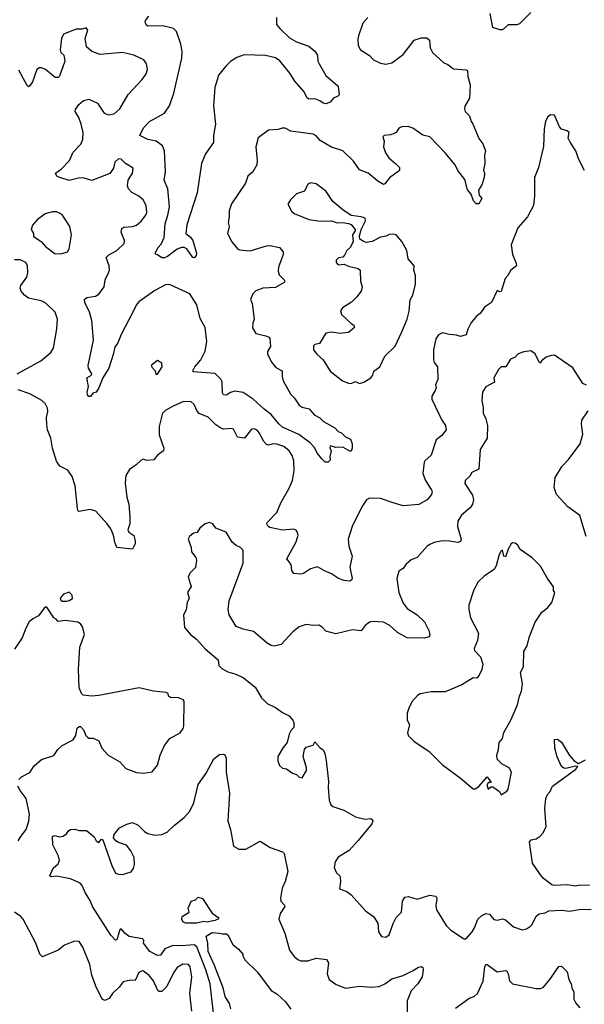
# Model space of a CAD drawing. Extents: x 2056909 to 2160450, y 827444 to 1016825.
# Tile 432 of 501: x 2097512 to 2101537, y 993658 to 1000680. Entities that reach past the tile are written whole.
import ezdxf

# ---------------------------------------------------------------- set-up
doc = ezdxf.new("R2010")
doc.units = 0

msp = doc.modelspace()

# ---------------------------------------------------------------- linework, layer by layer
at = {"layer": '0CON10XD'}
for points in [[(2099993.3, 1000695), (2099958.6, 1000655), (2099927.1, 1000565), (2099921.7, 1000541.7), (2099924.2, 1000495), (2099941.2, 1000465), (2100005, 1000423.8), (2100034.5, 1000394.5), (2100085, 1000370.8), (2100122.7, 1000362.7), (2100165, 1000373.1), (2100245, 1000432.5), (2100325, 1000534), (2100375, 1000551.2), (2100415, 1000550), (2100433.8, 1000535), (2100438.8, 1000478.8), (2100455.9, 1000445.9), (2100535, 1000372.5), (2100565, 1000360), (2100605, 1000330), (2100695, 1000322.5), (2100705, 1000316.7), (2100706.2, 1000275), (2100724.2, 1000215), (2100718.8, 1000121.2), (2100685, 1000062.5), (2100682, 1000045), (2100688.8, 1000025), (2100718.8, 999995), (2100730.8, 999955), (2100743, 999937), (2100785, 999833.3), (2100814, 999795), (2100833.3, 999745), (2100826.7, 999715), (2100828, 999655), (2100818.8, 999608.8), (2100826, 999585), (2100822.5, 999555), (2100807.3, 999502.7), (2100783.8, 999465), (2100788.3, 999428.3), (2100807.5, 999405), (2100785, 999367.5), (2100765, 999367.5), (2100747.7, 999387.7), (2100730, 999435), (2100705, 999466.2), (2100685, 999540.6), (2100635.4, 999605.4), (2100615.5, 999645), (2100545, 999730.8), (2100436.9, 999845), (2100386.1, 999856.1), (2100315, 999905.5), (2100282.1, 999917.9), (2100235, 999917.1), (2100215, 999905.8), (2100195, 999876.7), (2100181.2, 999868.8), (2100155, 999859.2), (2100110, 999855), (2100100, 999845), (2100110, 999815), (2100106.4, 999773.6), (2100119.7, 999729.7), (2100144, 999695), (2100193.3, 999653.3), (2100220, 999625), (2100220, 999605), (2100148.3, 999551.7), (2100115, 999508.8), (2100105, 999506), (2100065, 999529.4), (2099995, 999586.7), (2099935, 999609.2), (2099892, 999672), (2099814.6, 999744.6), (2099735, 999770.9), (2099655, 999818.1), (2099625, 999851.4), (2099605, 999863.1), (2099445, 999885.8), (2099405, 999907.1), (2099383.2, 999906.8), (2099355, 999896), (2099285, 999893.3), (2099211.7, 999838.3), (2099196.1, 999773.9), (2099205.6, 999675), (2099201.4, 999645), (2099174.3, 999595.7), (2099138.8, 999565), (2099121.2, 999515), (2099022.1, 999367.9), (2099006.1, 999316.1), (2099005.8, 999274.2), (2098997.5, 999235), (2099005.8, 999205), (2098994, 999155), (2099024, 999095), (2099065, 999046.2), (2099078, 999038), (2099155, 999032.1), (2099271.8, 999068.2), (2099295, 999070), (2099363.3, 999055), (2099391.2, 999025), (2099391.2, 999005), (2099355.8, 998915), (2099354.1, 998885.9), (2099361.3, 998861.3), (2099396.2, 998825), (2099401.2, 998815), (2099398, 998805), (2099335, 998771.1), (2099245, 998764.4), (2099195, 998746), (2099173.8, 998725), (2099156.7, 998685), (2099170, 998655), (2099183.8, 998545), (2099174.2, 998515), (2099172.6, 998482.6), (2099195, 998442), (2099267.5, 998425), (2099287.1, 998417.1), (2099296, 998406), (2099299.4, 998350.6), (2099279.2, 998315), (2099277.5, 998295), (2099308.1, 998235), (2099338.7, 998198.7), (2099383.8, 998175), (2099382, 998135), (2099390.8, 998105), (2099445, 998008), (2099471.1, 997981.1), (2099505, 997930.8), (2099525, 997916.9), (2099575.4, 997905.4), (2099611.1, 997861.1), (2099650.9, 997840.9), (2099676.7, 997815), (2099758.7, 997768.7), (2099783.2, 997743.2), (2099805, 997733.8), (2099835, 997706), (2099869.3, 997689.3), (2099882, 997655), (2099881.4, 997625), (2099875.8, 997604.2), (2099865, 997602.5), (2099815, 997631.2), (2099765, 997630), (2099725, 997640), (2099723.6, 997626.4), (2099732, 997605), (2099722.5, 997565), (2099725, 997540), (2099710, 997525), (2099690, 997525), (2099665, 997547.5), (2099635, 997586.7), (2099611.9, 997631.9), (2099582.7, 997662.7), (2099501.7, 997721.7), (2099385.5, 997775), (2099358.3, 997798.3), (2099304, 997864), (2099255, 997902.7), (2099175, 997972.9), (2099105, 998021.1), (2099045, 998031.1), (2099015, 998022.2), (2098985, 998002.9), (2098965, 998004), (2098958.6, 998018.6), (2098955, 998096.7), (2098945, 998116.7), (2098906.2, 998156.2), (2098748.3, 998168.3), (2098746, 998175), (2098760, 998205), (2098802.2, 998255), (2098833.1, 998316.9), (2098846, 998385), (2098834.6, 998485), (2098799.2, 998549.3), (2098775, 998646), (2098725, 998724.2), (2098585, 998790), (2098555, 998791.2), (2098475, 998749.2), (2098361.4, 998668.6), (2098341.9, 998645), (2098320.9, 998599.1), (2098235, 998436.2), (2098210.6, 998375), (2098188.9, 998345), (2098178.6, 998291.4), (2098146.5, 998195), (2098103.8, 998125), (2098075.7, 998054.3), (2098055.7, 998024.3), (2098034, 998016), (2098016.1, 997993.9), (2098005, 997993.3), (2097995.9, 998005.9), (2097993.5, 998025), (2098003.1, 998065), (2097990.8, 998125), (2098024, 998145), (2098026.7, 998155), (2098002, 998195), (2097999.2, 998215), (2098036.9, 998395), (2098025.5, 998535), (2098008.5, 998595), (2097976.2, 998663.8), (2097973.8, 998685), (2097990, 998700), (2098052.2, 998707.8), (2098076.2, 998723.8), (2098113.6, 998775), (2098122.1, 998825), (2098145.9, 998874.1), (2098151.5, 998895), (2098149.2, 998925), (2098127.1, 998985), (2098146.3, 999003.7), (2098205, 999034.4), (2098257.1, 999085), (2098259.4, 999105), (2098235.5, 999165), (2098239.3, 999190.7), (2098255, 999201.1), (2098315, 999204.4), (2098345.4, 999214.6), (2098377.4, 999242.6), (2098410, 999285), (2098418.1, 999305), (2098412.9, 999355), (2098390.8, 999395), (2098362.2, 999422.2), (2098309.2, 999449.2), (2098287.1, 999475), (2098279.2, 999495), (2098285.8, 999535), (2098316, 999585), (2098320.7, 999620.7), (2098265, 999653.8), (2098235.2, 999685.2), (2098215, 999687.8), (2098189.7, 999665), (2098179.5, 999620.5), (2098155, 999583.8), (2098025, 999534.3), (2097965, 999551.9), (2097929.7, 999550.3), (2097865, 999534.4), (2097797.5, 999555), (2097776.7, 999565), (2097766.7, 999585), (2097806.4, 999613.6), (2097867.1, 999675), (2097892.5, 999735), (2097946.4, 999793.6), (2097962.9, 999825), (2097963.3, 999875), (2097950.6, 999935), (2097932.6, 999982.6), (2097907.5, 1000025), (2097910, 1000040), (2097934.4, 1000075.6), (2097967.3, 1000102.7), (2098005, 1000113.3), (2098065.9, 1000085.9), (2098115, 1000012.5), (2098145, 1000001.2), (2098185, 1000008), (2098225, 1000044), (2098285, 1000147.5), (2098385.4, 1000254.6), (2098412.5, 1000295), (2098422, 1000325), (2098416.2, 1000365), (2098396.7, 1000395), (2098326.4, 1000426.4), (2098245, 1000447.1), (2098085, 1000432.2), (2098025, 1000454.2), (2097987.7, 1000487.7), (2097978.8, 1000545), (2097985, 1000570), (2097996.7, 1000605), (2097985, 1000622.5), (2097955, 1000613.3), (2097915, 1000613.3), (2097825, 1000576.7), (2097809.2, 1000545), (2097800, 1000465), (2097805, 1000446.7), (2097826.8, 1000426.8), (2097834.2, 1000385), (2097795, 1000277.5), (2097785, 1000267.5), (2097765, 1000268.8), (2097695, 1000323.8), (2097667.3, 1000337.3), (2097652.5, 1000337.5), (2097633.8, 1000325), (2097603.9, 1000236.1), (2097585, 1000207.5), (2097575, 1000202.5), (2097565, 1000210), (2097505, 1000320)], [(2099342, 1000695), (2099342, 1000645), (2099367.3, 1000617.3), (2099435, 1000550.5), (2099485, 1000521.5), (2099572.5, 1000492.5), (2099615, 1000456.7), (2099635, 1000427.5), (2099638, 1000385), (2099645.7, 1000365.7), (2099695, 1000281.2), (2099781.2, 1000205), (2099790, 1000145), (2099780, 1000135), (2099749.7, 1000120.3), (2099725, 1000092), (2099695, 1000080.8), (2099675, 1000083.8), (2099651.3, 1000101.3), (2099615, 1000115.7), (2099572.3, 1000112.3), (2099558.8, 1000125), (2099540.8, 1000165), (2099472.4, 1000242.4), (2099437.8, 1000297.8), (2099366.7, 1000386.7), (2099335, 1000409.1), (2099265, 1000425.3), (2099111.3, 1000428.7), (2099059.7, 1000410.3), (2099015, 1000382.9), (2098981.2, 1000348.8), (2098930, 1000285), (2098922.2, 1000257.8), (2098903.7, 1000196.3), (2098893, 1000067), (2098906.5, 999935), (2098894.2, 999855), (2098893.1, 999805), (2098836.3, 999723.7), (2098806.9, 999655), (2098776.7, 999445), (2098703.2, 999216.8), (2098696.2, 999155), (2098729.4, 999129.4), (2098745.3, 999105.3), (2098772.5, 999015), (2098770.9, 998999.1), (2098755, 998982), (2098745, 998983.8), (2098704, 999045), (2098685, 999055.8), (2098665.9, 999055.9), (2098635, 999042.5), (2098565, 998991.8), (2098545, 998982.9), (2098525, 998982.5), (2098495, 999003.3), (2098482.5, 999005), (2098477.5, 999015), (2098500, 999055), (2098521.2, 999078.8), (2098542, 999128), (2098548, 999225), (2098568.6, 999285), (2098580.4, 999345), (2098567.8, 999475), (2098541.1, 999535), (2098550.9, 999595), (2098544, 999744), (2098529.6, 999779.6), (2098485, 999812.9), (2098425.6, 999825.6), (2098367.5, 999855), (2098395, 999908.8), (2098438, 999955), (2098545, 1000012.9), (2098580.5, 1000065), (2098611.5, 1000155), (2098666.7, 1000405), (2098670, 1000455), (2098660, 1000505), (2098629.6, 1000595), (2098607.4, 1000617.4), (2098533.1, 1000636.9), (2098425, 1000634.2), (2098413, 1000643), (2098406, 1000665), (2098407.5, 1000675), (2098431.9, 1000705)], [(2101155, 1000732.5), (2101075, 1000650), (2101055, 1000643.3), (2100995, 1000642.5), (2100955, 1000606.7), (2100935, 1000607.5), (2100884.4, 1000624.4), (2100866.2, 1000725)], [(2101538, 999605), (2101495, 999686.7), (2101475.6, 999745.6), (2101436.2, 999806.2), (2101422.5, 999835), (2101430, 999875), (2101415, 999887.5), (2101375, 999900), (2101360, 999915), (2101325, 1000000), (2101295, 1000002.5), (2101273.8, 999985), (2101260, 999955), (2101250, 999905), (2101246.2, 999775), (2101210, 999625), (2101182.5, 999555), (2101182.9, 999425), (2101176, 999355), (2101131.2, 999275), (2101064.2, 999195), (2101015.8, 999075), (2101024.4, 999005), (2101052, 998945), (2101053.8, 998925), (2101013.8, 998895), (2100993, 998857), (2100972, 998835), (2100945, 998742.5), (2100935, 998740), (2100915, 998750), (2100875.5, 998664.5), (2100825, 998630.8), (2100793.8, 998585), (2100767.5, 998565), (2100728.8, 998515), (2100706, 998474), (2100695, 998433.3), (2100655, 998420), (2100625, 998431.2), (2100574.1, 998434.1), (2100525, 998446.7), (2100497.6, 998432.4), (2100478, 998405), (2100460.8, 998325), (2100461.2, 998255), (2100466, 998236), (2100490, 998205), (2100492.5, 998115), (2100476.7, 998075), (2100480, 998055), (2100473.3, 998035), (2100450, 997995), (2100450, 997975), (2100522, 997825), (2100547.5, 997785), (2100551.4, 997755), (2100522, 997715), (2100480, 997685), (2100445.6, 997574.4), (2100400, 997535), (2100396, 997525), (2100385.8, 997445), (2100403.9, 997393.9), (2100448.6, 997325), (2100452.5, 997315), (2100448, 997295), (2100416.2, 997255), (2100358.1, 997221.9), (2100245, 997214), (2100175, 997234.3), (2100085, 997264.4), (2100005, 997268.6), (2099985, 997256.7), (2099950.8, 997205), (2099882.2, 997065), (2099854.4, 996975), (2099859.4, 996925), (2099882.5, 996855), (2099865.6, 996775), (2099882, 996695), (2099877, 996683), (2099865, 996676), (2099825, 996680), (2099785, 996694.4), (2099735, 996729.4), (2099685, 996749.2), (2099635, 996778.6), (2099585.5, 996764.5), (2099535, 996731.2), (2099515, 996726.7), (2099465, 996731.2), (2099453, 996753), (2099446.2, 996795), (2099416.7, 996835), (2099483, 996957), (2099496, 997005), (2099491.7, 997021.7), (2099485, 997036.7), (2099466.1, 997046.1), (2099385, 997038.6), (2099340.3, 997050.3), (2099295, 997058), (2099283.8, 997065), (2099274, 997085), (2099276.2, 997095), (2099344.2, 997165), (2099373.3, 997235), (2099431.4, 997335), (2099457.2, 997392.8), (2099468.2, 997465), (2099465.5, 997534.5), (2099455, 997571.2), (2099433.1, 997605), (2099395, 997636.4), (2099345, 997652.5), (2099315.4, 997654.6), (2099285, 997646.5), (2099270.5, 997650.5), (2099252, 997672), (2099220, 997735), (2099205, 997752.9), (2099185, 997763.1), (2099165, 997760), (2099115, 997696), (2099065, 997702), (2099035, 997760), (2099024.2, 997764.2), (2098965, 997760.5), (2098945, 997766.4), (2098909.8, 997789.8), (2098855, 997844.4), (2098792, 997872), (2098777.3, 997887.3), (2098755.5, 997935.5), (2098735, 997953.8), (2098715, 997958), (2098675, 997953.8), (2098605, 997924), (2098553.9, 997896.1), (2098530, 997875), (2098505, 997780), (2098505, 997720), (2098540, 997625), (2098537.5, 997605), (2098494.3, 997575.7), (2098467.7, 997542.3), (2098417, 997537), (2098395, 997546.7), (2098375, 997536.7), (2098342.5, 997505), (2098295, 997473.3), (2098269.5, 997430.5), (2098262.5, 997375), (2098275.8, 997275), (2098290, 997225), (2098297.3, 997132.7), (2098295.8, 997085), (2098282, 997042), (2098290, 997025), (2098325, 997001.1), (2098336, 996964), (2098335, 996941.2), (2098315, 996903.3), (2098205, 996916.7), (2098188.9, 996955), (2098181.4, 997005), (2098160.2, 997050.2), (2098135.5, 997085.5), (2098053.8, 997175), (2098015, 997187.1), (2097933.9, 997173.9), (2097925, 997180), (2097923.3, 997195), (2097907.5, 997355), (2097885, 997422.5), (2097855, 997466.7), (2097797.5, 997495), (2097775, 997532.5), (2097744.3, 997625), (2097732.9, 997695), (2097710.8, 997755), (2097704.2, 997794.2), (2097702.3, 997842.3), (2097712, 997885), (2097709.5, 997909.5), (2097692.3, 997942.3), (2097670, 997965), (2097585, 998012.5), (2097500.9, 998040.9)], [(2099935, 998086.2), (2099965, 998094), (2100015, 998126.7), (2100028.8, 998145), (2100035.9, 998174.1), (2100078.8, 998205), (2100115, 998280), (2100188.8, 998351.2), (2100236.6, 998453.4), (2100273.8, 998545), (2100287.7, 998602.3), (2100295, 998682.5), (2100315.6, 998715), (2100333.1, 998795), (2100332.5, 998855), (2100322, 998895), (2100324, 998925), (2100280.8, 998975), (2100272, 999035), (2100237.3, 999097.3), (2100196.7, 999145), (2100175, 999151.2), (2100145, 999148), (2100125, 999136.7), (2100085, 999129.2), (2100025, 999099.2), (2099985, 999092), (2099967.5, 999095), (2099937.5, 999115), (2099933.3, 999135), (2099946.2, 999185), (2099976.2, 999245), (2099973.6, 999263.6), (2099945, 999274), (2099873.8, 999283.8), (2099815, 999323.3), (2099745, 999382.5), (2099696.2, 999455), (2099673.3, 999475), (2099625, 999508.8), (2099585, 999516.2), (2099565, 999507.5), (2099543, 999457), (2099485, 999437.5), (2099442.5, 999395), (2099422.5, 999365), (2099450, 999315), (2099467.7, 999297.7), (2099574.2, 999254.2), (2099655, 999244.2), (2099735, 999246.7), (2099775, 999232.5), (2099815, 999233.8), (2099855, 999226.7), (2099875, 999220), (2099902.5, 999185), (2099902.5, 999175), (2099883.8, 999145), (2099890, 999095), (2099868.8, 999055), (2099843.3, 999035), (2099828.3, 999001.7), (2099815, 998987.5), (2099785, 998982.5), (2099767.5, 998965), (2099768.3, 998948.3), (2099783, 998933), (2099825, 998936.7), (2099855, 998922.5), (2099925, 998906.2), (2099938, 998895), (2099941.4, 998815), (2099952.5, 998775), (2099945.8, 998745), (2099916.4, 998703.6), (2099877.5, 998665), (2099814.2, 998625.8), (2099800, 998605), (2099805, 998577.5), (2099874.3, 998514.3), (2099895, 998501.2), (2099899.2, 998485), (2099855, 998450), (2099795, 998442.2), (2099735, 998451.1), (2099693.8, 998445), (2099648.9, 998371.1), (2099616.2, 998363.8), (2099607.5, 998355), (2099606.2, 998325), (2099630, 998295), (2099676, 998255), (2099725, 998174), (2099814.2, 998104.2), (2099857, 998087), (2099875, 998086.7), (2099905, 998100), (2099935, 998086.2)], [(2097765, 999011.2), (2097815, 999013.3), (2097852.5, 999025), (2097864.1, 999045.9), (2097882, 999145), (2097870, 999205), (2097816.2, 999285), (2097795, 999301.2), (2097775, 999308.8), (2097745, 999308.8), (2097694.1, 999295.9), (2097635, 999252.5), (2097602.5, 999215), (2097592.5, 999185), (2097610, 999155), (2097610, 999135), (2097665, 999097.5), (2097695, 999063.3), (2097765, 999011.2)], [(2097493.3, 998155), (2097663.2, 998246.8), (2097734.4, 998305.6), (2097753.2, 998336.8), (2097775.8, 998475), (2097780, 998545), (2097764, 998595), (2097697.4, 998657.4), (2097665, 998675.8), (2097575, 998694), (2097546.2, 998715), (2097522, 998745), (2097515.8, 998765), (2097519.2, 998785), (2097562, 998845), (2097570, 998875), (2097568.3, 998928.3), (2097555, 998947.5), (2097515, 998967.5), (2097475, 998966.7)], [(2101553.6, 998073.6), (2101527.5, 998085), (2101455, 998197.5), (2101325, 998286.7), (2101303.6, 998286.4), (2101265, 998273.3), (2101232.3, 998247.7), (2101225, 998230), (2101215, 998237.5), (2101186.4, 998296.4), (2101155, 998317.5), (2101105, 998312.5), (2101065, 998296.7), (2101045, 998273.3), (2101011.7, 998258.3), (2100976.7, 998205), (2100945, 998203.8), (2100925, 998186.2), (2100892.5, 998125), (2100898, 998095), (2100835, 998061.4), (2100811.1, 998025), (2100805.5, 997965), (2100816.9, 997915), (2100815.7, 997875), (2100834.6, 997834.6), (2100846.5, 997785), (2100844.4, 997695), (2100794.3, 997615), (2100785.8, 997475), (2100735, 997451.2), (2100720, 997425), (2100687.5, 997395), (2100685, 997373.3), (2100740, 997290), (2100746.5, 997255), (2100740, 997225), (2100725, 997200.6), (2100662.7, 997147.3), (2100634.3, 997105), (2100633.3, 997065), (2100660, 996975), (2100655, 996960), (2100635, 996950.6), (2100575, 996961.2), (2100525, 996962.5), (2100467.3, 996952.7), (2100435, 996938), (2100416.2, 996925), (2100345.9, 996844.1), (2100301.7, 996828.3), (2100264.1, 996795.9), (2100245, 996767.5), (2100215, 996747.5), (2100200, 996695), (2100214, 996595), (2100245, 996520), (2100275, 996480), (2100345, 996435.8), (2100396.9, 996385), (2100429.4, 996325), (2100435.8, 996295), (2100431.2, 996278.8), (2100395, 996269.4), (2100275, 996272.2), (2100205, 996309.1), (2100150.3, 996360.3), (2100105, 996383.8), (2100025, 996389.5), (2100005, 996382.5), (2099975, 996360), (2099945, 996322.5), (2099885, 996328), (2099765, 996301.2), (2099695, 996318.6), (2099668.3, 996348.3), (2099645, 996361.2), (2099605, 996358.8), (2099555, 996368), (2099505, 996349.2), (2099458.8, 996315), (2099375, 996223.8), (2099325, 996212), (2099305, 996216.2), (2099275, 996233.8), (2099177.7, 996317.7), (2099105, 996333.8), (2099055, 996353.3), (2099006, 996435), (2098998.6, 996475), (2099004.5, 996535.5), (2099104.4, 996805), (2099104.3, 996895), (2099085, 996916.9), (2099055, 996930.6), (2099026, 996955), (2098982.5, 997025), (2098910, 997055), (2098887.5, 997085), (2098865, 997093.3), (2098835, 997083.8), (2098796.1, 997053.9), (2098776.1, 997023.9), (2098751.7, 997018.3), (2098722.5, 996995), (2098712.5, 996975), (2098733.3, 996915), (2098736.7, 996885), (2098766.7, 996845), (2098773.3, 996825), (2098765.9, 996774.1), (2098725, 996732.5), (2098713.3, 996705), (2098733, 996637), (2098707.5, 996595), (2098719.2, 996555), (2098706.2, 996525), (2098697.3, 996472.7), (2098678.8, 996435), (2098686.2, 996345), (2098728.8, 996295), (2098772.6, 996262.6), (2098835, 996194), (2098926, 996115), (2098932.5, 996075), (2098953, 996053), (2098995, 996028.8), (2099045.7, 996015.7), (2099105, 995990), (2099189.5, 995919.5), (2099236.7, 995845), (2099275, 995803.3), (2099335, 995776.2), (2099385, 995738.8), (2099432.5, 995715), (2099460, 995685), (2099466.4, 995666.4), (2099466.4, 995633.6), (2099447, 995613), (2099432.5, 995585), (2099417.5, 995525), (2099389.3, 995490.7), (2099352.5, 995425), (2099352.5, 995395), (2099365, 995362.5), (2099385, 995342.5), (2099415, 995337.5), (2099456.4, 995306.4), (2099486.1, 995296.1), (2099505, 995277.5), (2099525, 995272.5), (2099555.8, 995325), (2099555.8, 995345), (2099533.3, 995425), (2099542.5, 995475), (2099555, 995492.5), (2099603, 995507), (2099615, 995530), (2099650.7, 995490.7), (2099675, 995473.3), (2099687, 995447), (2099697.7, 995397.7), (2099712.7, 995247.3), (2099710, 995205), (2099718, 995115), (2099730.9, 995080.9), (2099745, 995068.8), (2099821.9, 995041.9), (2099905, 994995.6), (2099975, 994978.6), (2100015, 994982.5), (2100027.5, 994975), (2100030, 994965), (2100021.2, 994945), (2099925, 994825.8), (2099861.2, 994755), (2099782.3, 994707.7), (2099760, 994675), (2099752.5, 994635), (2099770, 994595), (2099793.3, 994575), (2099796.7, 994565), (2099800, 994535), (2099791.7, 994481.7), (2099845, 994462.5), (2099875, 994438.8), (2099976.2, 994325), (2100034.2, 994284.2), (2100065.9, 994235.9), (2100070, 994175), (2100092.3, 994142.3), (2100123, 994137), (2100146.7, 994155), (2100174.2, 994235.8), (2100195, 994277.5), (2100233.3, 994315), (2100240.6, 994395), (2100257, 994423), (2100283, 994427), (2100345, 994409.1), (2100435, 994435.7), (2100475, 994430), (2100482.7, 994422.7), (2100485.7, 994405), (2100477.5, 994365), (2100482.7, 994332.7), (2100551.2, 994221.2), (2100585, 994186.2), (2100675, 994126.7), (2100685, 994123.3)], [(2098481.7, 998151.7), (2098495, 998152.5), (2098527.5, 998205), (2098525, 998230), (2098495, 998250), (2098450, 998215), (2098455, 998200), (2098477, 998177), (2098481.7, 998151.7)], [(2101551.2, 996995), (2101505, 997143.3), (2101418.8, 997205), (2101339.2, 997295), (2101322.5, 997345), (2101328.8, 997415), (2101380, 997495), (2101425, 997543.8), (2101507.3, 997655), (2101527.3, 997725), (2101516.5, 997795), (2101520, 997825), (2101565, 997890)], [(2100945, 995153.3), (2100985, 995178.8), (2100995, 995192.5), (2101018.8, 995315), (2101002.5, 995345), (2100951.7, 995371.7), (2100916.4, 995406.4), (2100912.5, 995435), (2100926.2, 995475), (2100930, 995525), (2100953.8, 995555), (2100963.2, 995596.8), (2101014.3, 995685), (2101061.4, 995795), (2101074.3, 995855), (2101089.3, 995890.7), (2101095.5, 995944.5), (2101083.3, 996025), (2101103.3, 996065), (2101106.7, 996175), (2101130.8, 996215), (2101144.2, 996275), (2101187.3, 996382.7), (2101234.1, 996455.9), (2101275, 996486.7), (2101306.2, 996525), (2101327.5, 996595), (2101318.3, 996608.3), (2101316.7, 996635), (2101274, 996695), (2101224, 996784), (2101165, 996842.5), (2101080.7, 996900.7), (2101063, 996933), (2101045, 996947.5), (2101025, 996950), (2101015, 996942.5), (2100993.8, 996905), (2100975, 996850), (2100964, 996855), (2100955, 996897.5), (2100945, 996892.5), (2100930, 996865), (2100908.8, 996785), (2100895, 996760), (2100825.9, 996714.1), (2100779.3, 996670.7), (2100750, 996615), (2100713.8, 996505), (2100713.8, 996475), (2100726.7, 996415), (2100783.3, 996305), (2100776.4, 996253.6), (2100751.2, 996195), (2100755, 996182.5), (2100796.1, 996136.1), (2100813.3, 996085), (2100807.5, 996045), (2100786.7, 996005), (2100770, 995985), (2100745, 995986.7), (2100663.6, 995936.4), (2100545, 995886.7), (2100445, 995886.2), (2100366.4, 995873.6), (2100348.3, 995861.7), (2100307.5, 995815), (2100285, 995770), (2100273.8, 995735), (2100273.3, 995685), (2100290, 995655), (2100277.5, 995595), (2100283.6, 995573.6), (2100322.5, 995535), (2100431.7, 995461.7), (2100525, 995366.7), (2100652.3, 995272.3), (2100743.9, 995193.9), (2100760, 995195), (2100785, 995212.5), (2100845, 995280), (2100870, 995245), (2100870, 995240), (2100855, 995240), (2100842.5, 995225), (2100851.7, 995191.7), (2100871.7, 995208.3), (2100885, 995210), (2100932.5, 995175), (2100945, 995153.3)], [(2097815, 996532.5), (2097845, 996533.3), (2097865, 996537.5), (2097887, 996553), (2097886.7, 996575), (2097865, 996596.7), (2097825, 996582.5), (2097801.2, 996555), (2097805, 996540), (2097815, 996532.5)], [(2097505, 995261.2), (2097525, 995280), (2097585, 995312.5), (2097615, 995360), (2097666.4, 995403.6), (2097755, 995432.5), (2097784.2, 995475.8), (2097813.3, 995505), (2097893.3, 995545), (2097912, 995575), (2097922, 995628), (2097935, 995640), (2097945, 995640), (2097966.7, 995615), (2097984.3, 995574.3), (2097995, 995563.3), (2098005, 995557.5), (2098035, 995556.7), (2098075, 995537.5), (2098097.5, 995485), (2098142.5, 995435), (2098225, 995386.7), (2098269.5, 995339.5), (2098345, 995310.8), (2098395, 995306), (2098455, 995316.7), (2098493.8, 995365), (2098514, 995435), (2098544, 995505), (2098581.2, 995555), (2098655, 995594), (2098676, 995625), (2098680.8, 995645), (2098683.8, 995815), (2098679.5, 995829.5), (2098643, 995843), (2098586.1, 995846.1), (2098573.3, 995855), (2098570, 995875), (2098555, 995882), (2098465, 995891.9), (2098364.4, 995914.4), (2098075, 995860), (2098025, 995856.7), (2097965, 995862.5), (2097952.5, 995875), (2097936.7, 995915), (2097932, 996045), (2097939.2, 996205), (2097974.4, 996295), (2097960.3, 996350.3), (2097945, 996371.2), (2097925, 996383.8), (2097835, 996396.2), (2097785, 996387.5), (2097772.5, 996405), (2097755, 996413.8), (2097705, 996490), (2097695, 996491.2), (2097685, 996483.8), (2097645, 996428.6), (2097605, 996407.5), (2097580, 996385), (2097555, 996340), (2097528.2, 996271.8), (2097475, 996191.2)], [(2101575, 994506), (2101505, 994508.6), (2101475, 994500.8), (2101415, 994511.4), (2101324.2, 994505.8), (2101305, 994510.8), (2101246.4, 994556.4), (2101225, 994580.8), (2101168.2, 994665), (2101146, 994815), (2101158.8, 994831.2), (2101195, 994838), (2101223.2, 994856.8), (2101242.1, 994877.9), (2101264.2, 994925), (2101255.8, 995055.8), (2101262.5, 995125), (2101274.2, 995155), (2101292.9, 995177.1), (2101311.4, 995215), (2101476.2, 995335), (2101490, 995355), (2101475, 995356.7), (2101405, 995340.8), (2101392, 995342), (2101374.8, 995354.8), (2101343, 995423), (2101326.4, 995485), (2101325, 995547.5), (2101345, 995550), (2101375, 995528.8), (2101431.7, 995431.7), (2101465, 995395.7), (2101495, 995376.7), (2101545, 995402.5)], [(2098893.8, 993595), (2098869.2, 993805), (2098838.3, 993905), (2098775, 994067.5), (2098755, 994082.2), (2098665, 994074.3), (2098602.9, 994077.1), (2098545.4, 994054.6), (2098515, 994010), (2098495, 994006.9), (2098440.4, 994035), (2098394, 994095), (2098396.2, 994115), (2098386.7, 994125), (2098292.8, 994142.8), (2098262.8, 994162.8), (2098235, 994197.1), (2098225, 994190), (2098220.8, 994175), (2098205, 994118), (2098195, 994116), (2098160.4, 994150.4), (2098031.8, 994355), (2098016.7, 994395), (2097978.6, 994455), (2097957.5, 994505), (2097942.5, 994522.5), (2097875, 994553.5), (2097775, 994572), (2097735, 994567.5), (2097727.5, 994575), (2097751.4, 994628.6), (2097785, 994661.2), (2097796, 994685), (2097788, 994715), (2097747.1, 994795), (2097745.7, 994854.3), (2097758.8, 994861.2), (2097796.1, 994853.9), (2097821.7, 994858.3), (2097845, 994873.3), (2097861.2, 994898.8), (2097874.1, 994905.9), (2097905, 994908.5), (2097935, 994897.1), (2097987.5, 994897.5), (2098043, 994853), (2098056.7, 994825), (2098075, 994812.5), (2098093.9, 994836.1), (2098105, 994832.5), (2098169.4, 994649.4), (2098195, 994594.5), (2098215, 994585.5), (2098245, 994584.4), (2098305.8, 994604.2), (2098323.9, 994626.1), (2098330.8, 994655), (2098328.6, 994705), (2098303.2, 994753.2), (2098273.3, 994793.3), (2098215, 994812.5), (2098196.2, 994825), (2098181.4, 994845), (2098185, 994870), (2098224.2, 994915.8), (2098275, 994942), (2098315, 994953.8), (2098355.6, 994935.6), (2098400.5, 994890.5), (2098425, 994876.2), (2098475, 994864), (2098525, 994868.8), (2098562.5, 994885), (2098615, 994936.2), (2098685, 994991.2), (2098725, 995036.7), (2098754.3, 995095), (2098783.2, 995226.8), (2098842.1, 995307.9), (2098895, 995410), (2098935, 995440), (2098965, 995443.3), (2098975, 995437.5), (2098984.1, 995414.1), (2098983.1, 995315), (2099006.9, 995165), (2098994.4, 994965), (2099014.4, 994904.4), (2099035.9, 994785.9), (2099075, 994764.2), (2099125, 994765.8), (2099225, 994822), (2099297.3, 994777.3), (2099385, 994746.7), (2099396.7, 994735), (2099424.4, 994605), (2099405, 994533.3), (2099383.1, 994486.9), (2099372.1, 994415), (2099373.3, 994393.3), (2099399.2, 994365), (2099400.8, 994355), (2099367.9, 994305), (2099358.9, 994265), (2099401.4, 994165), (2099435.7, 994045), (2099469.1, 993999.1), (2099495, 993976.9), (2099515, 993968.6), (2099565, 993969.4), (2099625, 993987.5), (2099698.3, 993978.3), (2099712.5, 993955), (2099702.9, 993875), (2099718.8, 993835), (2099768.8, 993798.8), (2099835, 993773.8), (2099935, 993787.5), (2100015, 993781.1), (2100075, 993786.5), (2100115, 993805.4), (2100165, 993841.1), (2100245.3, 993864.7), (2100313.3, 993896.7), (2100355, 993924), (2100375, 993928), (2100385, 993920), (2100388.6, 993905), (2100382.2, 993855), (2100349.4, 993805), (2100303.1, 993755), (2100273.9, 993683.9), (2100274, 993595)], [(2097501.1, 994825), (2097520.6, 994855), (2097557.5, 994905), (2097576.4, 994965), (2097580.6, 995015), (2097556.7, 995125), (2097515, 995182), (2097498.9, 995215)], [(2098697, 994237), (2098677.5, 994245), (2098667.5, 994265), (2098670, 994285), (2098720, 994315), (2098712, 994345), (2098733.3, 994395), (2098765, 994402.5), (2098785, 994422.5), (2098815, 994413.3), (2098885, 994308), (2098932.5, 994275), (2098927.5, 994265), (2098903.3, 994255), (2098845, 994244.6), (2098825, 994248.1), (2098775, 994238), (2098697, 994237)], [(2098738.6, 993608.6), (2098725.4, 993735), (2098738.2, 993855), (2098726.2, 993925), (2098715, 993942.9), (2098674.2, 993944.2), (2098635, 993920.6), (2098607.4, 993882.6), (2098560.3, 993785), (2098525, 993749.6), (2098505, 993748.9), (2098496, 993756), (2098464.5, 993825), (2098435, 993864.4), (2098395, 993894.4), (2098383.7, 993896.3), (2098360, 993885), (2098335, 993828.8), (2098301.7, 993831.7), (2098250.5, 993819.5), (2098220.2, 993779.8), (2098173.8, 993735), (2098149.7, 993700.3), (2098117.5, 993685), (2098100, 993695), (2098055, 993786.7), (2098026.4, 993866.4), (2098011.1, 993941.1), (2097962.9, 994065), (2097935.5, 994105.5), (2097902.1, 994107.9), (2097830.3, 994079.7), (2097785, 994044.2), (2097675, 993996), (2097655.7, 994015), (2097626, 994095), (2097537.5, 994265), (2097520, 994285), (2097475, 994316.4)], [(2100685, 994123.3), (2100705, 994136.7), (2100736.9, 994175), (2100755, 994203.8), (2100778.6, 994265), (2100807.4, 994292.6), (2100835, 994305.8), (2100862.3, 994302.3), (2100892.7, 994262.7), (2100915, 994258.8), (2100955, 994268), (2100975, 994262), (2101031.7, 994211.7), (2101095, 994188.8), (2101125, 994196.2), (2101153.3, 994215), (2101165, 994227.5), (2101192.7, 994287.3), (2101215, 994303.8), (2101258.8, 994311.2), (2101285, 994326), (2101375, 994328.6), (2101432.7, 994322.7), (2101515, 994338), (2101585, 994334)], [(2099017.3, 993625), (2099006.9, 993665), (2098977, 993715), (2098962, 993775), (2098901.2, 993935), (2098854.8, 994035), (2098852.1, 994095), (2098842, 994145), (2098885, 994170.8), (2098935, 994166.9), (2098955, 994160), (2098985, 994160), (2098995, 994153.3), (2099031.2, 994085), (2099071.7, 994051.7), (2099102.5, 994015), (2099102.5, 994005)], [(2099102.5, 994005), (2099116.2, 993976.2), (2099206.8, 993886.8), (2099305, 993756.7), (2099345, 993733.8), (2099407.2, 993677.2), (2099445, 993622.9)], [(2100619.5, 993630.5), (2100715, 993698.8), (2100755, 993717.5), (2100775, 993736), (2100816.9, 993823.1), (2100827.1, 993925), (2100835, 993941.2), (2100845, 993942), (2100915, 993891.1), (2100975, 993898.6), (2100984.4, 993894.4), (2100994.4, 993875), (2101003.3, 993825), (2101025, 993804.2), (2101195, 993770.6), (2101225, 993772.2), (2101245, 993781.4), (2101292.1, 993835), (2101355, 993927.5), (2101375, 993931.2), (2101415, 993890), (2101427.8, 993835), (2101444.3, 993805), (2101448.6, 993775), (2101461.4, 993745), (2101462.9, 993695), (2101477, 993667), (2101505, 993633.8)]]:
    msp.add_lwpolyline(points, dxfattribs=at)

doc.saveas('drawing.dxf')
